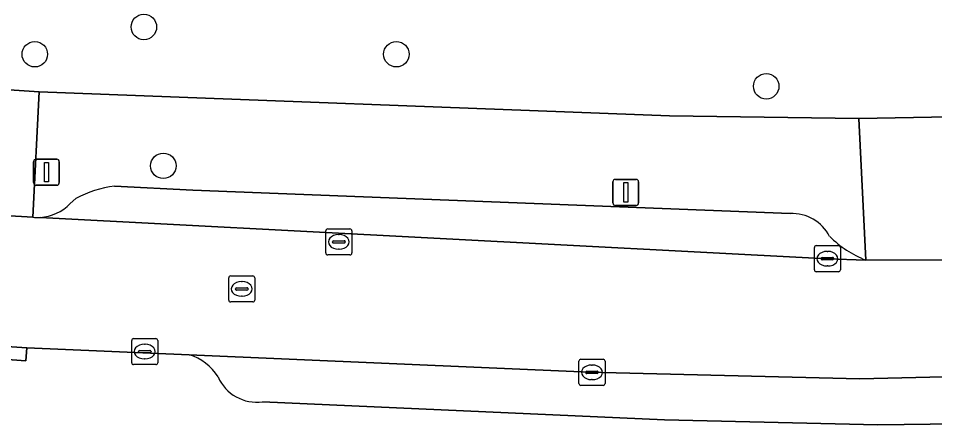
# Model space of a CAD drawing. Extents: x 160023 to 161302, y 384750 to 385707.
# Drawn here: x 161106.03 to 161141.18, y 385231.27 to 385246.85 of the extents above; entities that cross this region are included whole.
import ezdxf

# ---------------------------------------------------------------- set-up
doc = ezdxf.new("R2010")
doc.units = 0
for name, color, linetype in [('IMGEO_Boom', 7, 'Continuous'), ('IMGEO_Erf', 7, 'Continuous'), ('IMGEO_Kolk', 7, 'Continuous'), ('IMGEO_Lichtmast', 7, 'Continuous'), ('IMGEO_Parkeervlak_open', 7, 'Continuous'), ('IMGEO_Rijbaan_lokaal_open', 7, 'Continuous'), ('IMGEO_Rioolput', 7, 'Continuous'), ('IMGEO_Voetpad_open', 7, 'Continuous')]:
    doc.layers.add(name, color=color, linetype=linetype)

msp = doc.modelspace()

# ---------------------------------------------------------------- linework, layer by layer
at = {"layer": 'IMGEO_Boom'}
for centre in [(161110.845, 385246.519), (161106.662, 385245.473), (161120.53, 385245.473), (161134.716, 385244.245), (161111.591, 385241.193)]:
    msp.add_circle(centre, 0.489, dxfattribs=at)
at = {"layer": 'IMGEO_Erf'}
msp.add_lwpolyline([(160957.346, 385260.377), (160977.981, 385257.138), (160991.677, 385255.173), (161000, 385253.978), (161003.341, 385253.585), (161035.09, 385249.85), (161050.341, 385248.377), (161077.816, 385246.068), (161100.512, 385244.452), (161106.83, 385244.035), (161131, 385243.106), (161138.263, 385243.013), (161144.549, 385243.128), (161150.833, 385243.243), (161173.849, 385245.484), (161214.521, 385249.845), (161214.505, 385250), (161208.456, 385306.59)], dxfattribs=at)
at = {"layer": 'IMGEO_Kolk'}
for p, q in [((161117.822, 385237.85), (161117.822, 385238.702)), ((161117.897, 385238.776), (161118.749, 385238.776)), ((161118.31, 385238.556), (161118.335, 385238.556)), ((161118.823, 385238.702), (161118.823, 385237.85)), ((161118.081, 385238.27), (161118.081, 385238.282)), ((161118.519, 385238.233), (161118.121, 385238.233)), ((161118.124, 385238.319), (161118.522, 385238.319)), ((161118.565, 385238.282), (161118.565, 385238.27)), ((161136.637, 385238.132), (161137.489, 385238.132)), ((161118.749, 385237.776), (161117.897, 385237.776)), ((161118.333, 385237.996), (161118.308, 385237.996)), ((161136.562, 385237.206), (161136.562, 385238.058)), ((161137.05, 385237.912), (161137.075, 385237.912)), ((161137.563, 385238.058), (161137.563, 385237.206)), ((161136.821, 385237.626), (161136.821, 385237.638)), ((161137.259, 385237.589), (161136.861, 385237.589)), ((161136.864, 385237.675), (161137.262, 385237.675)), ((161137.305, 385237.638), (161137.305, 385237.626)), ((161137.489, 385237.132), (161136.637, 385237.132)), ((161137.073, 385237.352), (161137.048, 385237.352)), ((161110.377, 385233.643), (161110.377, 385234.495)), ((161110.452, 385234.569), (161111.304, 385234.569)), ((161110.865, 385234.349), (161110.89, 385234.349)), ((161111.378, 385234.495), (161111.378, 385233.643)), ((161110.636, 385234.063), (161110.636, 385234.075)), ((161111.074, 385234.026), (161110.676, 385234.026)), ((161110.679, 385234.112), (161111.077, 385234.112)), ((161111.12, 385234.075), (161111.12, 385234.063)), ((161111.304, 385233.569), (161110.452, 385233.569)), ((161110.888, 385233.789), (161110.863, 385233.789)), ((161127.531, 385232.846), (161127.531, 385233.698)), ((161127.606, 385233.772), (161128.458, 385233.772)), ((161128.019, 385233.552), (161128.044, 385233.552)), ((161128.532, 385233.698), (161128.532, 385232.846)), ((161127.79, 385233.266), (161127.79, 385233.278)), ((161128.228, 385233.229), (161127.83, 385233.229)), ((161127.833, 385233.315), (161128.231, 385233.315)), ((161128.274, 385233.278), (161128.274, 385233.266)), ((161128.042, 385232.992), (161128.017, 385232.992)), ((161128.458, 385232.772), (161127.606, 385232.772))]:
    msp.add_line(p, q, dxfattribs=at)
for points in [[(161117.822, 385237.85), (161117.822, 385238.702)], [(161117.897, 385238.776), (161118.749, 385238.776)], [(161118.823, 385238.702), (161118.823, 385237.85)], [(161136.637, 385238.132), (161137.489, 385238.132)], [(161118.749, 385237.776), (161117.897, 385237.776)], [(161136.562, 385237.206), (161136.562, 385238.058)], [(161137.563, 385238.058), (161137.563, 385237.206)], [(161137.489, 385237.132), (161136.637, 385237.132)], [(161110.377, 385233.643), (161110.377, 385234.495)], [(161110.452, 385234.569), (161111.304, 385234.569)], [(161111.378, 385234.495), (161111.378, 385233.643)], [(161111.304, 385233.569), (161110.452, 385233.569)], [(161127.531, 385232.846), (161127.531, 385233.698)], [(161127.606, 385233.772), (161128.458, 385233.772)], [(161128.532, 385233.698), (161128.532, 385232.846)], [(161128.458, 385232.772), (161127.606, 385232.772)]]:
    msp.add_lwpolyline(points, dxfattribs=at)
for centre, radius, start, end in [((161117.899, 385238.7), 0.0765, 91.552, 178.448), ((161117.899, 385238.7), 0.0765, 91.552, 178.448), ((161118.747, 385238.7), 0.0765, 1.552, 88.448), ((161118.747, 385238.7), 0.0765, 1.552, 88.448), ((161118.121, 385238.279), 0.0403, 85.8775, 175.7526), ((161118.118, 385238.269), 0.0366, 178.938, 274.7102), ((161118.522, 385238.276), 0.043, 264.8664, 352.4533), ((161118.526, 385238.281), 0.0386, 1.7309, 96.639), ((161136.639, 385238.056), 0.0765, 91.552, 178.448), ((161136.639, 385238.056), 0.0765, 91.552, 178.448), ((161137.487, 385238.056), 0.0765, 1.552, 88.448), ((161137.487, 385238.056), 0.0765, 1.552, 88.448), ((161117.899, 385237.852), 0.0765, 181.552, 268.448), ((161117.899, 385237.852), 0.0765, 181.552, 268.448), ((161118.747, 385237.852), 0.0765, 271.552, 358.448), ((161118.747, 385237.852), 0.0765, 271.552, 358.448), ((161136.861, 385237.635), 0.0403, 85.8775, 175.7526), ((161136.858, 385237.625), 0.0366, 178.938, 274.7102), ((161137.262, 385237.632), 0.043, 264.8664, 352.4533), ((161137.266, 385237.637), 0.0386, 1.7309, 96.639), ((161136.639, 385237.208), 0.0765, 181.552, 268.448), ((161136.639, 385237.208), 0.0765, 181.552, 268.448), ((161137.487, 385237.208), 0.0765, 271.552, 358.448), ((161137.487, 385237.208), 0.0765, 271.552, 358.448), ((161110.454, 385234.493), 0.0765, 91.552, 178.448), ((161110.454, 385234.493), 0.0765, 91.552, 178.448), ((161111.302, 385234.493), 0.0765, 1.552, 88.448), ((161111.302, 385234.493), 0.0765, 1.552, 88.448), ((161110.676, 385234.072), 0.0403, 85.8775, 175.7526), ((161110.673, 385234.062), 0.0366, 178.938, 274.7102), ((161111.077, 385234.069), 0.043, 264.8664, 352.4533), ((161111.081, 385234.074), 0.0386, 1.7309, 96.639), ((161110.454, 385233.645), 0.0765, 181.552, 268.448), ((161110.454, 385233.645), 0.0765, 181.552, 268.448), ((161111.302, 385233.645), 0.0765, 271.552, 358.448), ((161111.302, 385233.645), 0.0765, 271.552, 358.448), ((161127.608, 385233.696), 0.0765, 91.552, 178.448), ((161127.608, 385233.696), 0.0765, 91.552, 178.448), ((161128.456, 385233.696), 0.0765, 1.552, 88.448), ((161128.456, 385233.696), 0.0765, 1.552, 88.448), ((161127.83, 385233.275), 0.0403, 85.8775, 175.7526), ((161127.827, 385233.265), 0.0366, 178.938, 274.7102), ((161128.231, 385233.272), 0.043, 264.8664, 352.4533), ((161128.235, 385233.277), 0.0386, 1.7309, 96.639), ((161127.608, 385232.848), 0.0765, 181.552, 268.448), ((161127.608, 385232.848), 0.0765, 181.552, 268.448), ((161128.456, 385232.848), 0.0765, 271.552, 358.448), ((161128.456, 385232.848), 0.0765, 271.552, 358.448)]:
    msp.add_arc(centre, radius, start, end, dxfattribs=at)
for centre, major_axis, ratio, start_param, end_param in [((161118.309, 385238.276), (-0.387, 0.002), 0.722429, 4.712389, 7.853982), ((161118.334, 385238.276), (-0.39, 0.002), 0.717154, 1.570796, 4.712389), ((161137.049, 385237.632), (-0.387, 0.002), 0.722429, 4.712389, 7.853982), ((161137.074, 385237.632), (-0.39, 0.002), 0.717154, 1.570796, 4.712389), ((161110.864, 385234.069), (-0.387, 0.002), 0.722429, 4.712389, 7.853982), ((161110.889, 385234.069), (-0.39, 0.002), 0.717154, 1.570796, 4.712389), ((161128.018, 385233.272), (-0.387, 0.002), 0.722429, 4.712389, 7.853982), ((161128.043, 385233.272), (-0.39, 0.002), 0.717154, 1.570796, 4.712389)]:
    msp.add_ellipse(centre, major_axis=major_axis, ratio=ratio, start_param=start_param, end_param=end_param, dxfattribs=at)
at = {"layer": 'IMGEO_Lichtmast'}
for p, q in [((161106.611, 385240.549), (161106.611, 385241.349)), ((161106.611, 385241.349), (161106.611, 385240.549)), ((161106.711, 385241.449), (161107.501, 385241.449)), ((161107.501, 385241.449), (161106.711, 385241.449)), ((161107.601, 385241.349), (161107.601, 385240.549)), ((161107.601, 385240.549), (161107.601, 385241.349)), ((161128.832, 385239.773), (161128.832, 385240.573)), ((161128.832, 385240.573), (161128.832, 385239.773)), ((161128.932, 385240.673), (161129.722, 385240.673)), ((161129.722, 385240.673), (161128.932, 385240.673)), ((161129.822, 385240.573), (161129.822, 385239.773)), ((161129.822, 385239.773), (161129.822, 385240.573)), ((161107.501, 385240.449), (161106.711, 385240.449)), ((161106.711, 385240.449), (161107.501, 385240.449)), ((161129.722, 385239.673), (161128.932, 385239.673)), ((161128.932, 385239.673), (161129.722, 385239.673))]:
    msp.add_line(p, q, dxfattribs=at)
for points in [[(161107.031, 385241.324), (161107.181, 385241.324), (161107.181, 385240.574), (161107.031, 385240.574), (161107.031, 385241.324)], [(161129.252, 385240.548), (161129.402, 385240.548), (161129.402, 385239.798), (161129.252, 385239.798), (161129.252, 385240.548)]]:
    msp.add_lwpolyline(points, dxfattribs=at)
for centre, start, end in [((161106.711, 385241.349), 90, 180), ((161106.711, 385241.349), 90, 180), ((161107.501, 385241.349), 0, 90), ((161107.501, 385241.349), 360, 90), ((161128.932, 385240.573), 90, 180), ((161128.932, 385240.573), 90, 180), ((161129.722, 385240.573), 0, 90), ((161129.722, 385240.573), 360, 90), ((161106.711, 385240.549), 180, 270), ((161106.711, 385240.549), 180, 270), ((161107.501, 385240.549), 270, 0), ((161107.501, 385240.549), 270, 0), ((161128.932, 385239.773), 180, 270), ((161128.932, 385239.773), 180, 270), ((161129.722, 385239.773), 270, 0), ((161129.722, 385239.773), 270, 0)]:
    msp.add_arc(centre, 0.1, start, end, dxfattribs=at)
at = {"layer": 'IMGEO_Parkeervlak_open'}
for points in [[(161135.635, 385239.369), (161112.727, 385240.256), (161109.723, 385240.41)], [(161108.234, 385239.935), (161108.018, 385239.747)], [(161106.866, 385239.216), (161137.063, 385237.632), (161138.536, 385237.58)], [(161145.807, 385233.2), (161138.31, 385233.023), (161127.927, 385233.275), (161112.579, 385233.945)], [(161115.396, 385232.137), (161130.811, 385231.453), (161139.001, 385231.265), (161142.01, 385231.3)]]:
    msp.add_lwpolyline(points, dxfattribs=at)
for centre, radius, start, end in [((161110.185, 385236.392), 4.045, 96.5526, 118.8334), ((161106.768, 385240.944), 1.731, 273.2469, 316.2466), ((161135.68, 385237.708), 1.661, 27.8765, 91.5636), ((161140.016, 385241.363), 4.062, 225.1147, 248.6374), ((161112.03, 385232.074), 1.95, 31.6489, 73.6439), ((161115.187, 385233.762), 1.638, 203.937, 277.3284)]:
    msp.add_arc(centre, radius, start, end, dxfattribs=at)
at = {"layer": 'IMGEO_Rijbaan_lokaal_open'}
for points in [[(161106.582, 385239.223), (161100.205, 385239.596), (161099.593, 385239.641), (161096.686, 385239.836), (161096.657, 385239.408), (161096.419, 385234.866), (161096.669, 385234.85), (161106.357, 385234.216), (161112.579, 385233.945), (161127.927, 385233.275), (161138.31, 385233.023), (161145.807, 385233.2), (161146.085, 385233.214), (161146.848, 385233.233)], [(161163.928, 385234.237), (161163.404, 385239.168), (161156.194, 385238.402), (161144.528, 385237.601), (161138.536, 385237.58), (161137.063, 385237.632), (161106.866, 385239.216)]]:
    msp.add_lwpolyline(points, dxfattribs=at)
msp.add_arc((161106.769, 385241.051), 1.838, 264.1546, 273.0216, dxfattribs=at)
at = {"layer": 'IMGEO_Rioolput'}
for p, q in [((161114.099, 385236.046), (161114.099, 385236.898)), ((161114.174, 385236.972), (161115.026, 385236.972)), ((161114.587, 385236.752), (161114.612, 385236.752)), ((161115.1, 385236.898), (161115.1, 385236.046)), ((161114.358, 385236.466), (161114.358, 385236.478)), ((161114.796, 385236.429), (161114.398, 385236.429)), ((161114.401, 385236.515), (161114.799, 385236.515)), ((161114.842, 385236.478), (161114.842, 385236.466)), ((161114.61, 385236.192), (161114.585, 385236.192)), ((161115.026, 385235.972), (161114.174, 385235.972))]:
    msp.add_line(p, q, dxfattribs=at)
for points in [[(161114.099, 385236.046), (161114.099, 385236.898)], [(161114.174, 385236.972), (161115.026, 385236.972)], [(161115.1, 385236.898), (161115.1, 385236.046)], [(161115.026, 385235.972), (161114.174, 385235.972)]]:
    msp.add_lwpolyline(points, dxfattribs=at)
for centre, radius, start, end in [((161114.176, 385236.896), 0.0765, 91.552, 178.448), ((161114.176, 385236.896), 0.0765, 91.552, 178.448), ((161115.024, 385236.896), 0.0765, 1.552, 88.448), ((161115.024, 385236.896), 0.0765, 1.552, 88.448), ((161114.398, 385236.475), 0.0403, 85.8775, 175.7526), ((161114.395, 385236.465), 0.0366, 178.938, 274.7102), ((161114.799, 385236.472), 0.043, 264.8664, 352.4533), ((161114.803, 385236.477), 0.0386, 1.7309, 96.639), ((161114.176, 385236.048), 0.0765, 181.552, 268.448), ((161114.176, 385236.048), 0.0765, 181.552, 268.448), ((161115.024, 385236.048), 0.0765, 271.552, 358.448), ((161115.024, 385236.048), 0.0765, 271.552, 358.448)]:
    msp.add_arc(centre, radius, start, end, dxfattribs=at)
for centre, major_axis, ratio, start_param, end_param in [((161114.586, 385236.472), (-0.387, 0.002), 0.722429, 4.712389, 7.853982), ((161114.611, 385236.472), (-0.39, 0.002), 0.717154, 1.570796, 4.712389)]:
    msp.add_ellipse(centre, major_axis=major_axis, ratio=ratio, start_param=start_param, end_param=end_param, dxfattribs=at)
at = {"layer": 'IMGEO_Voetpad_open'}
for points in [[(161100.512, 385244.452), (161100.205, 385239.596), (161106.582, 385239.223), (161106.83, 385244.035)], [(161144.528, 385237.601), (161144.549, 385243.128), (161138.263, 385243.013), (161138.536, 385237.58)], [(161096.669, 385234.85), (161096.637, 385234.416), (161106.32, 385233.719), (161106.357, 385234.216)]]:
    msp.add_lwpolyline(points, close=True, dxfattribs=at)
for points in [[(161138.263, 385243.013), (161131, 385243.106), (161106.83, 385244.035), (161106.582, 385239.223)], [(161138.536, 385237.58), (161138.263, 385243.013)], [(161109.723, 385240.41), (161112.727, 385240.256), (161135.635, 385239.369)], [(161108.018, 385239.747), (161108.234, 385239.935)], [(161112.579, 385233.945), (161106.357, 385234.216), (161106.32, 385233.719), (161096.637, 385234.416), (161096.669, 385234.85), (161096.419, 385234.866), (161093.367, 385235.066)], [(161142.01, 385231.3), (161139.001, 385231.265), (161130.811, 385231.453), (161115.396, 385232.137)]]:
    msp.add_lwpolyline(points, dxfattribs=at)
for centre, radius, start, end in [((161110.185, 385236.392), 4.045, 96.5526, 118.8334), ((161106.768, 385240.944), 1.731, 273.2469, 316.2466), ((161106.769, 385241.051), 1.838, 264.1546, 273.0216), ((161135.68, 385237.708), 1.661, 27.8765, 91.5636), ((161140.016, 385241.363), 4.062, 225.1147, 248.6374), ((161112.03, 385232.074), 1.95, 31.6489, 73.6439), ((161115.187, 385233.762), 1.638, 203.937, 277.3284)]:
    msp.add_arc(centre, radius, start, end, dxfattribs=at)

doc.saveas('drawing.dxf')
